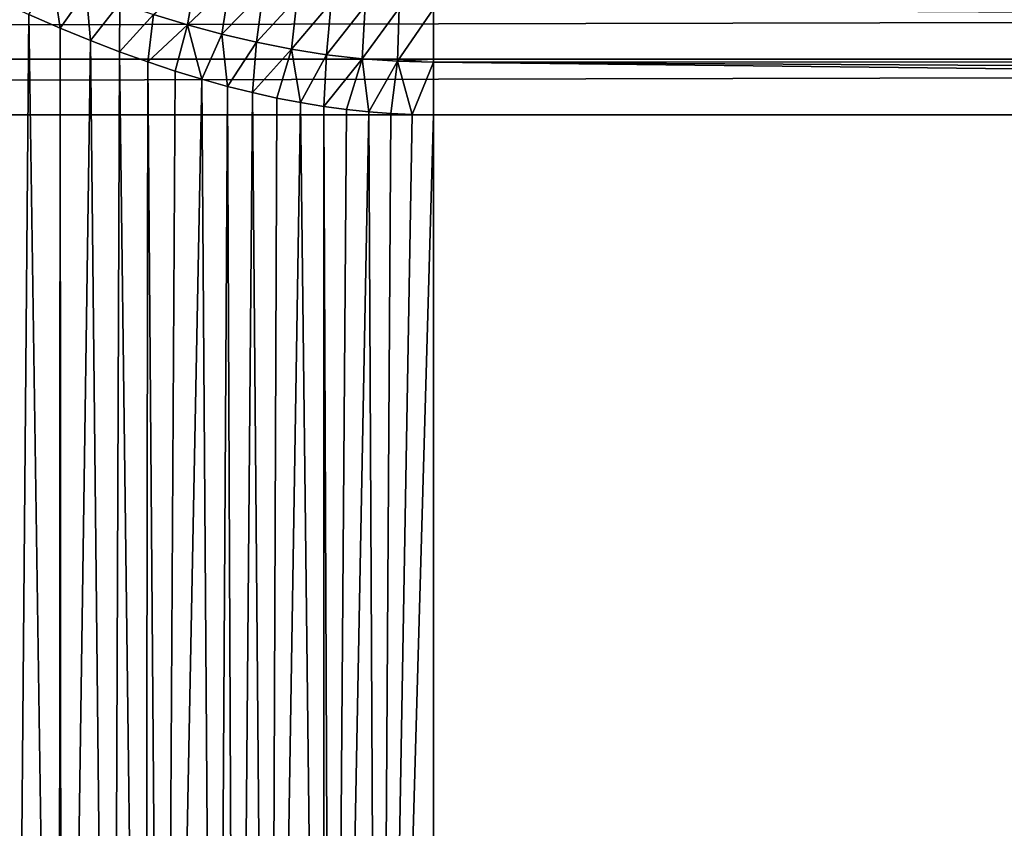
# Model space of a CAD drawing. Header units: metres. Extents: x -105 to 105, y -72 to 59.
# Tile 335 of 414: x 22.84 to 29.71, y 8.57 to 14.21. Entities that reach past the tile are written whole.
import ezdxf

# ---------------------------------------------------------------- set-up
doc = ezdxf.new("R2010")
doc.units = ezdxf.units.M
doc.layers.add('solid_509431_AD150_SW0001', color=7, linetype='CONTINUOUS')

msp = doc.modelspace()

# ---------------------------------------------------------------- linework, layer by layer
at = {"layer": 'solid_509431_AD150_SW0001'}
for points in [[(24.010513, 14.178808, -16.868532), (23.772577, 14.250874, -16.909742), (24.067221, 14.514579, -16.818804)], [(24.010513, 14.178808, -16.868532), (24.067221, 14.514579, -16.818804), (24.30246, 14.458076, -16.784456)], [(23.069658, 14.503292, -17.06798), (23.120049, 14.155828, -17.067064), (22.901976, 14.250362, -17.126295)], [(23.302223, 14.413806, -17.009378), (23.120049, 14.155828, -17.067064), (23.069658, 14.503292, -17.06798)], [(24.250351, 14.113967, -16.832973), (24.010513, 14.178808, -16.868532), (24.30246, 14.458076, -16.784456)], [(24.250351, 14.113967, -16.832973), (24.30246, 14.458076, -16.784456), (24.538475, 14.408905, -16.75563)], [(23.302223, 14.413806, -17.009378), (23.331366, 14.069082, -17.015053), (23.120049, 14.155828, -17.067064)], [(23.536501, 14.329442, -16.956665), (23.331366, 14.069082, -17.015053), (23.302223, 14.413806, -17.009378)], [(24.492107, 14.057086, -16.803009), (24.250351, 14.113967, -16.832973), (24.538475, 14.408905, -16.75563)], [(24.492107, 14.057086, -16.803009), (24.538475, 14.408905, -16.75563), (24.775206, 14.367606, -16.732229)], [(90, 14.323594, 16.685898), (-90, 14.323594, 16.685898), (-90, 13.938123, 16.733948)], [(90, 13.938123, 16.733948), (90, 14.323594, 16.685898), (-90, 13.938123, 16.733948)], [(22.677099, 14.35284, -17.193489), (22.901976, 14.250362, -17.126295), (22.781557, 0, -17.161491)], [(23.536501, 14.329442, -16.956665), (23.535601, 13.990317, -16.969662), (23.331366, 14.069082, -17.015053)], [(23.772577, 14.250874, -16.909742), (23.535601, 13.990317, -16.969662), (23.536501, 14.329442, -16.956665)], [(24.735758, 14.008905, -16.778595), (24.492107, 14.057086, -16.803009), (24.775206, 14.367606, -16.732229)], [(24.735758, 14.008905, -16.778595), (24.775206, 14.367606, -16.732229), (25.012554, 14.334696, -16.714172)], [(24.981228, 13.970167, -16.759691), (24.735758, 14.008905, -16.778595), (25.012554, 14.334696, -16.714172)], [(24.981228, 13.970167, -16.759691), (25.012554, 14.334696, -16.714172), (25.250372, 14.310661, -16.701378)], [(25.228373, 13.941616, -16.746254), (24.981228, 13.970167, -16.759691), (25.250372, 14.310661, -16.701378)], [(25.228373, 13.941616, -16.746254), (25.250372, 14.310661, -16.701378), (25.488541, 14.295956, -16.69376)], [(25.726921, 14.290972, -16.69124), (90, 14.322836, -16.686026), (90, 13.937569, -16.733994)], [(22.901976, 14.250362, -17.126295), (23.110659, 0, -17.069496), (22.781557, 0, -17.161491)], [(22.901976, 14.250362, -17.126295), (23.120049, 14.155828, -17.067064), (23.110659, 0, -17.069496)], [(23.772577, 14.250874, -16.909742), (23.733227, 13.919142, -16.930168), (23.535601, 13.990317, -16.969662)], [(24.010513, 14.178808, -16.868532), (23.733227, 13.919142, -16.930168), (23.772577, 14.250874, -16.909742)], [(25.47702, 13.923984, -16.738239), (25.228373, 13.941616, -16.746254), (25.488541, 14.295956, -16.69376)], [(25.47702, 13.923984, -16.738239), (25.488541, 14.295956, -16.69376), (25.726921, 14.290972, -16.69124)], [(25.47702, 13.923984, -16.738239), (25.726921, 14.290972, -16.69124), (25.726921, 13.938227, -16.733948)], [(25.726921, 13.938227, -16.733948), (25.726921, 14.290972, -16.69124), (90, 13.937569, -16.733994)], [(24.010513, 14.178808, -16.868532), (23.924194, 13.855474, -16.896025), (23.733227, 13.919142, -16.930168)], [(24.010513, 14.178808, -16.868532), (24.109383, 13.798718, -16.866585), (23.924194, 13.855474, -16.896025)], [(24.250351, 14.113967, -16.832973), (24.109383, 13.798718, -16.866585), (24.010513, 14.178808, -16.868532)], [(23.120049, 14.155828, -17.067064), (23.129568, 0, -17.064608), (23.110659, 0, -17.069496)], [(23.120049, 14.155828, -17.067064), (23.331366, 14.069082, -17.015053), (23.129568, 0, -17.064608)], [(24.250351, 14.113967, -16.832973), (24.288855, 13.74874, -16.841415), (24.109383, 13.798718, -16.866585)], [(24.492107, 14.057086, -16.803009), (24.288855, 13.74874, -16.841415), (24.250351, 14.113967, -16.832973)], [(23.331366, 14.069082, -17.015053), (23.481813, 0, -16.981159), (23.129568, 0, -17.064608)], [(23.331366, 14.069082, -17.015053), (23.535601, 13.990317, -16.969662), (23.481813, 0, -16.981159)], [(24.492107, 14.057086, -16.803009), (24.463533, 13.704968, -16.820015), (24.288855, 13.74874, -16.841415)], [(24.735758, 14.008905, -16.778595), (24.463533, 13.704968, -16.820015), (24.492107, 14.057086, -16.803009)], [(23.535601, 13.990317, -16.969662), (23.71254, 0, -16.934103), (23.481813, 0, -16.981159)], [(23.535601, 13.990317, -16.969662), (23.733227, 13.919142, -16.930168), (23.71254, 0, -16.934103)], [(24.735758, 14.008905, -16.778595), (24.633602, 13.667219, -16.802046), (24.463533, 13.704968, -16.820015)], [(24.735758, 14.008905, -16.778595), (24.799526, 13.635164, -16.787182), (24.633602, 13.667219, -16.802046)], [(24.981228, 13.970167, -16.759691), (24.799526, 13.635164, -16.787182), (24.735758, 14.008905, -16.778595)], [(24.981228, 13.970167, -16.759691), (24.961761, 13.608518, -16.775135), (24.799526, 13.635164, -16.787182)], [(25.228373, 13.941616, -16.746254), (24.961761, 13.608518, -16.775135), (24.981228, 13.970167, -16.759691)], [(90, 13.938123, 16.733948), (-90, 13.55, 16.75), (90, 13.55, 16.75)], [(90, 13.938123, 16.733948), (-90, 13.938123, 16.733948), (-90, 13.55, 16.75)], [(23.733227, 13.919142, -16.930168), (23.841763, 0, -16.910286), (23.71254, 0, -16.934103)], [(23.733227, 13.919142, -16.930168), (23.924194, 13.855474, -16.896025), (23.841763, 0, -16.910286)], [(25.228373, 13.941616, -16.746254), (25.120478, 13.587137, -16.765684), (24.961761, 13.608518, -16.775135)], [(25.228373, 13.941616, -16.746254), (25.276224, 13.570719, -16.758606), (25.120478, 13.587137, -16.765684)], [(25.47702, 13.923984, -16.738239), (25.276224, 13.570719, -16.758606), (25.228373, 13.941616, -16.746254)], [(25.47702, 13.923984, -16.738239), (25.429033, 13.559201, -16.753736), (25.276224, 13.570719, -16.758606)], [(25.47702, 13.923984, -16.738239), (25.579311, 13.55232, -16.750912), (25.429033, 13.559201, -16.753736)], [(25.47702, 13.923984, -16.738239), (25.726921, 13.938227, -16.733948), (25.726921, 13.91796, -16.735582)], [(25.47702, 13.923984, -16.738239), (25.726921, 13.91796, -16.735582), (25.579311, 13.55232, -16.750912)], [(25.579311, 13.55232, -16.750912), (25.726921, 13.91796, -16.735582), (25.726921, 13.550113, -16.75)], [(25.726921, 13.91796, -16.735582), (25.726921, 13.938227, -16.733948), (90, 13.937569, -16.733994)], [(25.726921, 13.91796, -16.735582), (90, 13.937569, -16.733994), (90, 13.550002, -16.75)], [(57.784313, 13.550066, -16.75), (25.726921, 13.91796, -16.735582), (90, 13.550002, -16.75)], [(57.784313, 13.550066, -16.75), (25.726921, 13.550113, -16.75), (25.726921, 13.91796, -16.735582)], [(23.924194, 13.855474, -16.896025), (24.109383, 13.798718, -16.866585), (23.841763, 0, -16.910286)], [(24.109383, 13.798718, -16.866585), (24.207666, 0, -16.852398), (23.841763, 0, -16.910286)], [(24.109383, 13.798718, -16.866585), (24.288855, 13.74874, -16.841415), (24.207666, 0, -16.852398)], [(24.288855, 13.74874, -16.841415), (24.346786, 0, -16.833982), (24.207666, 0, -16.852398)], [(24.288855, 13.74874, -16.841415), (24.463533, 13.704968, -16.820015), (24.346786, 0, -16.833982)], [(24.463533, 13.704968, -16.820015), (24.579273, 0, -16.807484), (24.346786, 0, -16.833982)], [(24.463533, 13.704968, -16.820015), (24.633602, 13.667219, -16.802046), (24.579273, 0, -16.807484)], [(24.633602, 13.667219, -16.802046), (24.799526, 13.635164, -16.787182), (24.579273, 0, -16.807484)], [(24.799526, 13.635164, -16.787182), (24.959232, 0, -16.775305), (24.579273, 0, -16.807484)], [(24.799526, 13.635164, -16.787182), (24.961761, 13.608518, -16.775135), (24.959232, 0, -16.775305)], [(90, 0, 16.75), (90, 13.55, 16.75), (-90, 13.55, 16.75)], [(48.007751, 0, 16.75), (90, 0, 16.75), (-90, 13.55, 16.75)], [(3.720917, 0.511711, 16.75), (48.007751, 0, 16.75), (-90, 13.55, 16.75)], [(24.961761, 13.608518, -16.775135), (25.017307, 0, -16.771568), (24.959232, 0, -16.775305)], [(24.961761, 13.608518, -16.775135), (25.120478, 13.587137, -16.765684), (25.017307, 0, -16.771568)], [(25.120478, 13.587137, -16.765684), (25.276224, 13.570719, -16.758606), (25.017307, 0, -16.771568)], [(25.276224, 13.570719, -16.758606), (25.342449, 0, -16.756247), (25.017307, 0, -16.771568)], [(25.276224, 13.570719, -16.758606), (25.429033, 13.559201, -16.753736), (25.342449, 0, -16.756247)], [(25.429033, 13.559201, -16.753736), (25.579311, 13.55232, -16.750912), (25.342449, 0, -16.756247)], [(25.579311, 13.55232, -16.750912), (25.726921, 13.550113, -16.75), (25.342449, 0, -16.756247)], [(25.726921, 0, -16.75), (25.342449, 0, -16.756247), (25.726921, 13.550113, -16.75)], [(25.726921, 0, -16.75), (25.726921, 13.550113, -16.75), (57.784313, 13.550066, -16.75)], [(25.726921, 0, -16.75), (57.784313, 13.550066, -16.75), (90, 13.550002, -16.75)], [(25.726921, 0, -16.75), (90, 13.550002, -16.75), (90, 0, -16.75)]]:
    msp.add_3dface(points, dxfattribs=at)

doc.saveas('drawing.dxf')
